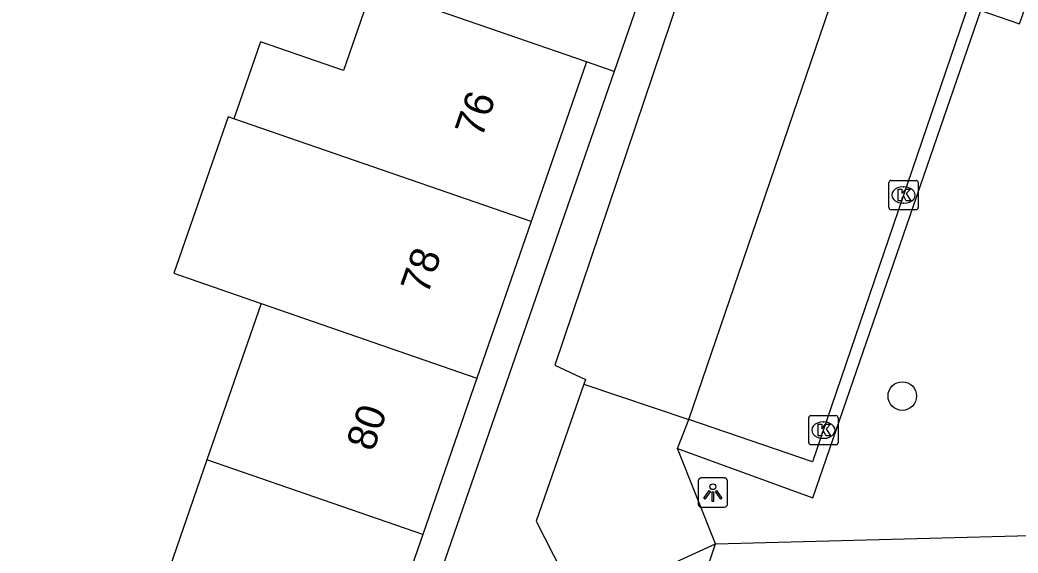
# Model space of a CAD drawing. Extents: x 160356 to 161355, y 381727 to 382845.
# Drawn here: x 160634.79 to 160668.94, y 382149.99 to 382168.23 of the extents above; entities that cross this region are included whole.
import ezdxf

# ---------------------------------------------------------------- set-up
doc = ezdxf.new("R2010")
doc.units = 0
for name, color, linetype in [('IMGEO_Boom', 7, 'Continuous'), ('IMGEO_Groenvoorziening', 7, 'Continuous'), ('IMGEO_Kolk', 7, 'Continuous'), ('IMGEO_Lichtpunt', 7, 'Continuous'), ('IMGEO_Pand', 7, 'Continuous'), ('IMGEO_Pand_nummerreeks', 7, 'Continuous'), ('IMGEO_Parkeervlak_open', 7, 'Continuous'), ('IMGEO_Voetpad_open', 7, 'Continuous'), ('IMGEO_Woonerf_open', 7, 'Continuous')]:
    doc.layers.add(name, color=color, linetype=linetype)

msp = doc.modelspace()

# ---------------------------------------------------------------- linework, layer by layer
at = {"layer": 'IMGEO_Boom'}
msp.add_circle((160664.983, 382155.361), 0.489, dxfattribs=at)
at = {"layer": 'IMGEO_Groenvoorziening'}
msp.add_lwpolyline([(160658.593, 382150.306), (160670.649, 382150.626)], dxfattribs=at)
at = {"layer": 'IMGEO_Kolk'}
for p, q in [((160664.526, 382161.812), (160664.526, 382162.664)), ((160664.601, 382162.738), (160665.453, 382162.738)), ((160665.014, 382162.518), (160665.039, 382162.518)), ((160665.527, 382162.664), (160665.527, 382161.812)), ((160665.037, 382161.958), (160665.012, 382161.958)), ((160665.453, 382161.738), (160664.601, 382161.738)), ((160661.858, 382154.695), (160662.71, 382154.695)), ((160661.783, 382153.769), (160661.783, 382154.621)), ((160662.271, 382154.475), (160662.296, 382154.475)), ((160662.784, 382154.621), (160662.784, 382153.769)), ((160662.71, 382153.695), (160661.858, 382153.695)), ((160662.294, 382153.915), (160662.269, 382153.915))]:
    msp.add_line(p, q, dxfattribs=at)
for points in [[(160664.526, 382161.812), (160664.526, 382162.664)], [(160664.601, 382162.738), (160665.453, 382162.738)], [(160665.527, 382162.664), (160665.527, 382161.812)], [(160664.847, 382162.438), (160664.97, 382162.438), (160664.97, 382162.287), (160665.1, 382162.438), (160665.264, 382162.438), (160665.118, 382162.287), (160665.271, 382162.038), (160665.119, 382162.038), (160665.034, 382162.202), (160664.97, 382162.135), (160664.97, 382162.038), (160664.847, 382162.038), (160664.847, 382162.438)], [(160665.453, 382161.738), (160664.601, 382161.738)], [(160661.858, 382154.695), (160662.71, 382154.695)], [(160661.783, 382153.769), (160661.783, 382154.621)], [(160662.104, 382154.395), (160662.227, 382154.395), (160662.227, 382154.244), (160662.357, 382154.395), (160662.521, 382154.395), (160662.375, 382154.244), (160662.528, 382153.995), (160662.376, 382153.995), (160662.291, 382154.159), (160662.227, 382154.092), (160662.227, 382153.995), (160662.104, 382153.995), (160662.104, 382154.395)], [(160662.784, 382154.621), (160662.784, 382153.769)], [(160662.71, 382153.695), (160661.858, 382153.695)]]:
    msp.add_lwpolyline(points, dxfattribs=at)
for centre, start, end in [((160664.603, 382162.662), 91.552, 178.448), ((160664.603, 382162.662), 91.552, 178.448), ((160665.451, 382162.662), 1.552, 88.448), ((160665.451, 382162.662), 1.552, 88.448), ((160664.603, 382161.814), 181.552, 268.448), ((160664.603, 382161.814), 181.552, 268.448), ((160665.451, 382161.814), 271.552, 358.448), ((160665.451, 382161.814), 271.552, 358.448), ((160661.86, 382154.619), 91.552, 178.448), ((160661.86, 382154.619), 91.552, 178.448), ((160662.708, 382154.619), 1.552, 88.448), ((160662.708, 382154.619), 1.552, 88.448), ((160661.86, 382153.771), 181.552, 268.448), ((160661.86, 382153.771), 181.552, 268.448), ((160662.708, 382153.771), 271.552, 358.448), ((160662.708, 382153.771), 271.552, 358.448)]:
    msp.add_arc(centre, 0.0765, start, end, dxfattribs=at)
for centre, major_axis, ratio, start_param, end_param in [((160665.013, 382162.238), (-0.387, 0.002), 0.722429, 4.712389, 7.853982), ((160665.038, 382162.238), (-0.39, 0.002), 0.717154, 1.570796, 4.712389), ((160662.27, 382154.195), (-0.387, 0.002), 0.722429, 4.712389, 7.853982), ((160662.295, 382154.195), (-0.39, 0.002), 0.717154, 1.570796, 4.712389)]:
    msp.add_ellipse(centre, major_axis=major_axis, ratio=ratio, start_param=start_param, end_param=end_param, dxfattribs=at)
at = {"layer": 'IMGEO_Lichtpunt'}
for p, q in [((160658.003, 382152.463), (160658.003, 382151.656)), ((160658.003, 382152.463), (160658.003, 382151.656)), ((160658.905, 382152.558), (160658.097, 382152.558)), ((160658.905, 382152.558), (160658.097, 382152.558)), ((160658.999, 382151.656), (160658.999, 382152.463)), ((160658.999, 382151.656), (160658.999, 382152.463)), ((160658.097, 382151.562), (160658.905, 382151.562)), ((160658.097, 382151.562), (160658.905, 382151.562))]:
    msp.add_line(p, q, dxfattribs=at)
for points in [[(160658.377, 382152.127), (160658.416, 382152.099), (160658.228, 382151.837), (160658.19, 382151.864), (160658.377, 382152.127)], [(160658.479, 382152.079), (160658.526, 382152.079), (160658.526, 382151.757), (160658.479, 382151.757), (160658.479, 382152.079)], [(160658.589, 382152.099), (160658.627, 382152.126), (160658.814, 382151.864), (160658.775, 382151.836), (160658.589, 382152.099)]]:
    msp.add_lwpolyline(points, dxfattribs=at)
msp.add_circle((160658.502, 382152.261), 0.0994, dxfattribs=at)
for centre, start, end in [((160658.097, 382152.463), 90, 180), ((160658.097, 382152.463), 90, 180), ((160658.905, 382152.463), 0, 90), ((160658.905, 382152.463), 0, 90), ((160658.097, 382151.656), 180, 270), ((160658.097, 382151.656), 180, 270), ((160658.905, 382151.656), 270, 0), ((160658.905, 382151.656), 270, 360)]:
    msp.add_arc(centre, 0.0946, start, end, dxfattribs=at)
at = {"layer": 'IMGEO_Pand'}
for points in [[(160646.842, 382169.335), (160645.861, 382166.503), (160643.02, 382167.486), (160642.107, 382164.85)], [(160654.174, 382166.795), (160649.45, 382168.432), (160646.842, 382169.335)], [(160654.174, 382166.795), (160652.281, 382161.329)], [(160642.107, 382164.85), (160641.912, 382164.918), (160640.058, 382159.565), (160640.253, 382159.497), (160640.588, 382159.381), (160643.047, 382158.53)], [(160652.281, 382161.329), (160644.948, 382163.867), (160642.107, 382164.85)], [(160652.281, 382161.329), (160650.426, 382155.975)], [(160643.047, 382158.53), (160641.193, 382153.178)], [(160643.047, 382158.53), (160650.426, 382155.975)], [(160650.426, 382155.975), (160648.573, 382150.623)], [(160641.193, 382153.178), (160639.338, 382147.824)], [(160648.573, 382150.623), (160641.193, 382153.178)], [(160648.573, 382150.623), (160646.719, 382145.27)]]:
    msp.add_lwpolyline(points, dxfattribs=at)
at = {"layer": 'IMGEO_Parkeervlak_open'}
msp.add_lwpolyline([(160657.684, 382154.555), (160663.882, 382172.724)], dxfattribs=at)
at = {"layer": 'IMGEO_Voetpad_open'}
for points in [[(160660.36, 382174.315), (160659.21, 382174.542), (160653.091, 382156.423), (160654.142, 382155.925), (160654.086, 382155.763)], [(160663.882, 382172.724), (160668.094, 382171.235), (160661.915, 382153.116), (160657.684, 382154.555)], [(160657.296, 382153.565), (160661.924, 382151.879), (160667.671, 382168.55), (160668.998, 382168.093), (160670.241, 382171.613)], [(160656.273, 382169.8), (160655.119, 382166.468)], [(160655.119, 382166.468), (160654.174, 382166.795)], [(160655.119, 382166.468), (160634.794, 382107.787)], [(160654.086, 382155.763), (160652.456, 382151.083), (160653.938, 382148.171)], [(160657.296, 382153.565), (160657.684, 382154.555)]]:
    msp.add_lwpolyline(points, dxfattribs=at)
at = {"layer": 'IMGEO_Woonerf_open'}
for points in [[(160654.086, 382155.763), (160657.684, 382154.555)], [(160658.593, 382150.306), (160657.296, 382153.565)], [(160653.938, 382148.171), (160658.593, 382150.306)], [(160657.701, 382147.664), (160658.593, 382150.306)]]:
    msp.add_lwpolyline(points, dxfattribs=at)

# ---------------------------------------------------------------- texts
at = {"layer": 'IMGEO_Pand_nummerreeks'}
for s, rotation, p in [('76', 70.8978, (160650.594, 382164.157)), ('78', 70.8978, (160648.737, 382158.796)), ('80', 70.8959, (160646.879, 382153.43))]:
    msp.add_text(s, height=1, rotation=rotation, dxfattribs=at).set_placement(p)

doc.saveas('drawing.dxf')
